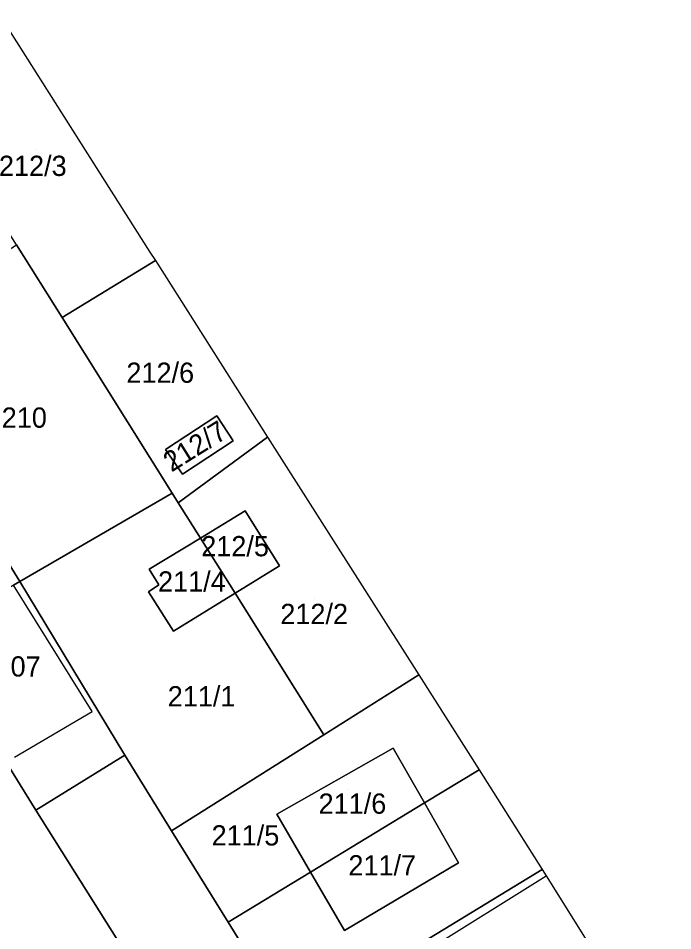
# Model space of a CAD drawing. Extents: x -263943 to -261149, y -1236934 to -1230686.
# Drawn here: x -262279.9 to -262215.2, y -1235708.9 to -1235618.7 of the extents above; entities that cross this region are included whole.
import ezdxf

# ---------------------------------------------------------------- set-up
doc = ezdxf.new("R2010")
doc.units = 0
for name, color, linetype in [('body_kn', 7, 'Continuous'), ('kladpar_druhypozemkov', 7, 'Continuous'), ('kladpar_hranice', 7, 'Continuous'), ('kladpar_parcelnecisla', 7, 'Continuous'), ('kladpar_plochy', 7, 'Continuous'), ('zappar_hrandruhpozemk', 7, 'Continuous')]:
    doc.layers.add(name, color=color, linetype=linetype)

msp = doc.modelspace()

# ---------------------------------------------------------------- linework, layer by layer
at = {"layer": 'body_kn'}
for p, q in [((-262266.88, -1235641.83), (-262266.88, -1235641.83)), ((-262266.34, -1235642.68), (-262266.34, -1235642.68)), ((-262275.56, -1235648.31), (-262275.56, -1235648.31)), ((-262260.28, -1235658.04), (-262260.28, -1235658.04)), ((-262258.66, -1235660.49), (-262258.66, -1235660.49)), ((-262255.25, -1235660.15), (-262255.25, -1235660.15)), ((-262265.35, -1235661.35), (-262265.35, -1235661.35)), ((-262265.35, -1235661.35), (-262265.35, -1235661.35)), ((-262263.65, -1235663.8), (-262263.65, -1235663.8)), ((-262264.67, -1235665.67), (-262264.67, -1235665.67)), ((-262264.08, -1235666.61), (-262264.08, -1235666.61)), ((-262264.08, -1235666.61), (-262264.08, -1235666.61)), ((-262257.46, -1235667.43), (-262257.46, -1235667.43)), ((-262261.88, -1235670.12), (-262261.88, -1235670.12)), ((-262261.88, -1235670.12), (-262261.88, -1235670.12)), ((-262254.06, -1235672.85), (-262254.06, -1235672.85)), ((-262254.06, -1235672.85), (-262254.06, -1235672.85)), ((-262266.94, -1235673.2), (-262266.94, -1235673.2)), ((-262279.73, -1235674.41), (-262279.73, -1235674.41)), ((-262279.73, -1235674.41), (-262279.73, -1235674.41)), ((-262266, -1235674.73), (-262266, -1235674.73)), ((-262267.02, -1235675.41), (-262267.02, -1235675.41)), ((-262267.02, -1235675.41), (-262267.02, -1235675.41)), ((-262258.47, -1235675.56), (-262258.47, -1235675.56)), ((-262264.55, -1235679.3), (-262264.55, -1235679.3)), ((-262240.3, -1235683.63), (-262240.3, -1235683.63)), ((-262272.58, -1235687.27), (-262272.58, -1235687.27)), ((-262249.7, -1235689.56), (-262249.7, -1235689.56)), ((-262242.84, -1235690.87), (-262242.84, -1235690.87)), ((-262269.35, -1235691.58), (-262269.35, -1235691.58)), ((-262269.35, -1235691.58), (-262269.35, -1235691.58)), ((-262234.35, -1235693.01), (-262234.35, -1235693.01)), ((-262239.75, -1235696.29), (-262239.75, -1235696.29)), ((-262239.75, -1235696.29), (-262239.75, -1235696.29)), ((-262278.15, -1235697.01), (-262278.15, -1235697.01)), ((-262254.35, -1235697.4), (-262254.35, -1235697.4)), ((-262254.35, -1235697.4), (-262254.35, -1235697.4)), ((-262264.74, -1235699.04), (-262264.74, -1235699.04)), ((-262236.38, -1235702.2), (-262236.38, -1235702.2)), ((-262228.1, -1235702.88), (-262228.1, -1235702.88)), ((-262251, -1235703.13), (-262251, -1235703.13)), ((-262251, -1235703.13), (-262251, -1235703.13)), ((-262227.71, -1235703.5), (-262227.71, -1235703.5)), ((-262259.15, -1235708.08), (-262259.15, -1235708.08)), ((-262247.63, -1235708.91), (-262247.63, -1235708.91))]:
    msp.add_line(p, q, dxfattribs=at)
at = {"layer": 'kladpar_druhypozemkov'}
for p, q in [((-262278.15, -1235631.66), (-262278.15, -1235631.66)), ((-262265.9, -1235652.86), (-262265.9, -1235652.86)), ((-262262.49, -1235660.02), (-262262.49, -1235660.02)), ((-262258.6, -1235669.51), (-262258.6, -1235669.51)), ((-262262.87, -1235673.2), (-262262.87, -1235673.2)), ((-262250.6, -1235676.11), (-262250.6, -1235676.11)), ((-262263.02, -1235684.35), (-262263.02, -1235684.35)), ((-262247.35, -1235694.96), (-262247.35, -1235694.96)), ((-262257.82, -1235698.7), (-262257.82, -1235698.7)), ((-262244.1, -1235701.06), (-262244.1, -1235701.06))]:
    msp.add_line(p, q, dxfattribs=at)
at = {"layer": 'kladpar_hranice'}
msp.add_line((-262255.25, -1235660.15), (-262264.08, -1235666.61), dxfattribs=at)
for points in [[(-262280.06, -1235641.13), (-262287.71, -1235628.98), (-262290.13, -1235625.13), (-262290.45, -1235624.62), (-262281.56, -1235618.72), (-262266.88, -1235641.83), (-262266.34, -1235642.68), (-262275.56, -1235648.31), (-262280.06, -1235641.13)], [(-262279.73, -1235674.41), (-262282.25, -1235670.38), (-262294.69, -1235650.47), (-262280.06, -1235641.13), (-262275.56, -1235648.31), (-262264.67, -1235665.67), (-262279.73, -1235674.41)], [(-262264.08, -1235666.61), (-262264.67, -1235665.67), (-262275.56, -1235648.31), (-262266.34, -1235642.68), (-262255.25, -1235660.15)], [(-262258.66, -1235660.49), (-262260.28, -1235658.04), (-262265.35, -1235661.35), (-262263.65, -1235663.8), (-262258.66, -1235660.49)], [(-262265.35, -1235661.35), (-262260.28, -1235658.04), (-262258.66, -1235660.49), (-262263.65, -1235663.8), (-262265.35, -1235661.35)], [(-262254.06, -1235672.85), (-262257.46, -1235667.43), (-262261.88, -1235670.12), (-262264.08, -1235666.61), (-262255.25, -1235660.15), (-262240.3, -1235683.63), (-262249.7, -1235689.56), (-262258.47, -1235675.56), (-262254.06, -1235672.85)], [(-262269.35, -1235691.58), (-262279.73, -1235674.41), (-262264.67, -1235665.67), (-262264.08, -1235666.61), (-262261.88, -1235670.12), (-262266.94, -1235673.2), (-262266, -1235674.73), (-262267.02, -1235675.41), (-262264.55, -1235679.3), (-262258.47, -1235675.56), (-262249.7, -1235689.56), (-262264.74, -1235699.04), (-262269.35, -1235691.58)], [(-262261.88, -1235670.12), (-262257.46, -1235667.43), (-262254.06, -1235672.85), (-262258.47, -1235675.56), (-262261.88, -1235670.12)], [(-262287.99, -1235679.05), (-262288.95, -1235679.59), (-262291.57, -1235675.42), (-262282.25, -1235670.38), (-262279.73, -1235674.41), (-262280.36, -1235674.76), (-262287.99, -1235679.05)], [(-262267.02, -1235675.41), (-262266, -1235674.73), (-262266.94, -1235673.2), (-262261.88, -1235670.12), (-262258.47, -1235675.56), (-262264.55, -1235679.3), (-262267.02, -1235675.41)], [(-262287.99, -1235679.05), (-262280.36, -1235674.76), (-262279.73, -1235674.41), (-262269.35, -1235691.58), (-262278.15, -1235697.01), (-262288.95, -1235679.59), (-262287.99, -1235679.05)], [(-262298.17, -1235684.93), (-262288.95, -1235679.59), (-262278.15, -1235697.01), (-262268.04, -1235713.09), (-262277.09, -1235718.77), (-262282.68, -1235709.8), (-262298.17, -1235684.93)], [(-262239.75, -1235696.29), (-262242.84, -1235690.87), (-262254.35, -1235697.4), (-262251, -1235703.13), (-262259.15, -1235708.08), (-262264.74, -1235699.04), (-262249.7, -1235689.56), (-262240.3, -1235683.63), (-262234.35, -1235693.01), (-262239.75, -1235696.29)], [(-262254.35, -1235697.4), (-262242.84, -1235690.87), (-262239.75, -1235696.29), (-262251, -1235703.13), (-262254.35, -1235697.4)], [(-262255.03, -1235733.47), (-262261.91, -1235722.73), (-262268.04, -1235713.09), (-262278.15, -1235697.01), (-262269.35, -1235691.58), (-262264.74, -1235699.04), (-262259.15, -1235708.08), (-262252.98, -1235718.06), (-262239.26, -1235739.72), (-262247.97, -1235744.55), (-262255.03, -1235733.47)], [(-262239.75, -1235696.29), (-262234.35, -1235693.01), (-262228.1, -1235702.88), (-262244.82, -1235713.05), (-262246.91, -1235714.34), (-262250.54, -1235716.61), (-262252.98, -1235718.06), (-262259.15, -1235708.08), (-262251, -1235703.13), (-262247.63, -1235708.91), (-262236.38, -1235702.2), (-262239.75, -1235696.29)], [(-262251, -1235703.13), (-262239.75, -1235696.29), (-262236.38, -1235702.2), (-262247.63, -1235708.91), (-262251, -1235703.13)], [(-262247.05, -1235722.19), (-262250.54, -1235716.61), (-262246.91, -1235714.34), (-262244.82, -1235713.05), (-262228.1, -1235702.88), (-262227.71, -1235703.5), (-262222.7, -1235711.52), (-262215.2, -1235723.09), (-262224.02, -1235728.57), (-262233.48, -1235713.7), (-262247.05, -1235722.19)]]:
    msp.add_lwpolyline(points, dxfattribs=at)
at = {"layer": 'kladpar_plochy'}
for p, q in [((-262275.56, -1235648.31), (-262266.34, -1235642.68)), ((-262266.34, -1235642.68), (-262255.25, -1235660.15)), ((-262264.67, -1235665.67), (-262275.56, -1235648.31)), ((-262260.28, -1235658.04), (-262265.35, -1235661.35)), ((-262258.66, -1235660.49), (-262260.28, -1235658.04)), ((-262255.25, -1235660.15), (-262264.08, -1235666.61)), ((-262263.65, -1235663.8), (-262258.66, -1235660.49)), ((-262265.35, -1235661.35), (-262263.65, -1235663.8)), ((-262264.08, -1235666.61), (-262264.67, -1235665.67))]:
    msp.add_line(p, q, dxfattribs=at)
for points in [[(-262280.06, -1235641.13), (-262287.71, -1235628.98), (-262290.13, -1235625.13), (-262290.45, -1235624.62), (-262281.56, -1235618.72), (-262266.88, -1235641.83), (-262266.34, -1235642.68), (-262275.56, -1235648.31)], [(-262279.73, -1235674.41), (-262282.25, -1235670.38), (-262294.69, -1235650.47), (-262280.06, -1235641.13), (-262275.56, -1235648.31), (-262264.67, -1235665.67)], [(-262265.35, -1235661.35), (-262260.28, -1235658.04), (-262258.66, -1235660.49), (-262263.65, -1235663.8)], [(-262254.06, -1235672.85), (-262257.46, -1235667.43), (-262261.88, -1235670.12), (-262264.08, -1235666.61), (-262255.25, -1235660.15), (-262240.3, -1235683.63), (-262249.7, -1235689.56), (-262258.47, -1235675.56)], [(-262269.35, -1235691.58), (-262279.73, -1235674.41), (-262264.67, -1235665.67), (-262264.08, -1235666.61), (-262261.88, -1235670.12), (-262266.94, -1235673.2), (-262266, -1235674.73), (-262267.02, -1235675.41), (-262264.55, -1235679.3), (-262258.47, -1235675.56), (-262249.7, -1235689.56), (-262264.74, -1235699.04)], [(-262261.88, -1235670.12), (-262257.46, -1235667.43), (-262254.06, -1235672.85), (-262258.47, -1235675.56)], [(-262287.99, -1235679.05), (-262288.95, -1235679.59), (-262291.57, -1235675.42), (-262282.25, -1235670.38), (-262279.73, -1235674.41), (-262280.36, -1235674.76)], [(-262267.02, -1235675.41), (-262266, -1235674.73), (-262266.94, -1235673.2), (-262261.88, -1235670.12), (-262258.47, -1235675.56), (-262264.55, -1235679.3)], [(-262287.99, -1235679.05), (-262280.36, -1235674.76), (-262279.73, -1235674.41), (-262269.35, -1235691.58), (-262278.15, -1235697.01), (-262288.95, -1235679.59)], [(-262298.17, -1235684.93), (-262288.95, -1235679.59), (-262278.15, -1235697.01), (-262268.04, -1235713.09), (-262277.09, -1235718.77), (-262282.68, -1235709.8)], [(-262239.75, -1235696.29), (-262242.84, -1235690.87), (-262254.35, -1235697.4), (-262251, -1235703.13), (-262259.15, -1235708.08), (-262264.74, -1235699.04), (-262249.7, -1235689.56), (-262240.3, -1235683.63), (-262234.35, -1235693.01)], [(-262254.35, -1235697.4), (-262242.84, -1235690.87), (-262239.75, -1235696.29), (-262251, -1235703.13)], [(-262255.03, -1235733.47), (-262261.91, -1235722.73), (-262268.04, -1235713.09), (-262278.15, -1235697.01), (-262269.35, -1235691.58), (-262264.74, -1235699.04), (-262259.15, -1235708.08), (-262252.98, -1235718.06), (-262239.26, -1235739.72), (-262247.97, -1235744.55)], [(-262239.75, -1235696.29), (-262234.35, -1235693.01), (-262228.1, -1235702.88), (-262244.82, -1235713.05), (-262246.91, -1235714.34), (-262250.54, -1235716.61), (-262252.98, -1235718.06), (-262259.15, -1235708.08), (-262251, -1235703.13), (-262247.63, -1235708.91), (-262236.38, -1235702.2)], [(-262251, -1235703.13), (-262239.75, -1235696.29), (-262236.38, -1235702.2), (-262247.63, -1235708.91)], [(-262247.05, -1235722.19), (-262250.54, -1235716.61), (-262246.91, -1235714.34), (-262244.82, -1235713.05), (-262228.1, -1235702.88), (-262227.71, -1235703.5), (-262222.7, -1235711.52), (-262215.2, -1235723.09), (-262224.02, -1235728.57), (-262233.48, -1235713.7)]]:
    msp.add_lwpolyline(points, close=True, dxfattribs=at)
at = {"layer": 'zappar_hrandruhpozemk'}
for p, q in [((-262272.58, -1235687.27), (-262280.36, -1235674.76)), ((-262280.28, -1235691.77), (-262272.58, -1235687.27)), ((-262246.4, -1235715.16), (-262227.71, -1235703.5))]:
    msp.add_line(p, q, dxfattribs=at)

# ---------------------------------------------------------------- texts
at = {"layer": 'kladpar_parcelnecisla'}
for s, p in [('212/3', (-262281.805, -1235634.31)), ('212/6', (-262269.203, -1235654.76)), ('210', (-262281.528, -1235659.2)), ('212/5', (-262261.808, -1235671.91)), ('211/4', (-262266.077, -1235675.4)), ('212/2', (-262253.99, -1235678.61)), ('207', (-262282.14, -1235683.8)), ('211/1', (-262265.117, -1235686.75)), ('211/6', (-262250.207, -1235697.36)), ('211/5', (-262260.782, -1235700.5)), ('211/7', (-262247.26, -1235703.46))]:
    msp.add_text(s, height=2, dxfattribs=at).set_placement(p)
msp.add_text('212/7', height=2, rotation=32, dxfattribs=at).set_placement((-262264.745, -1235663.638))

doc.saveas('drawing.dxf')
